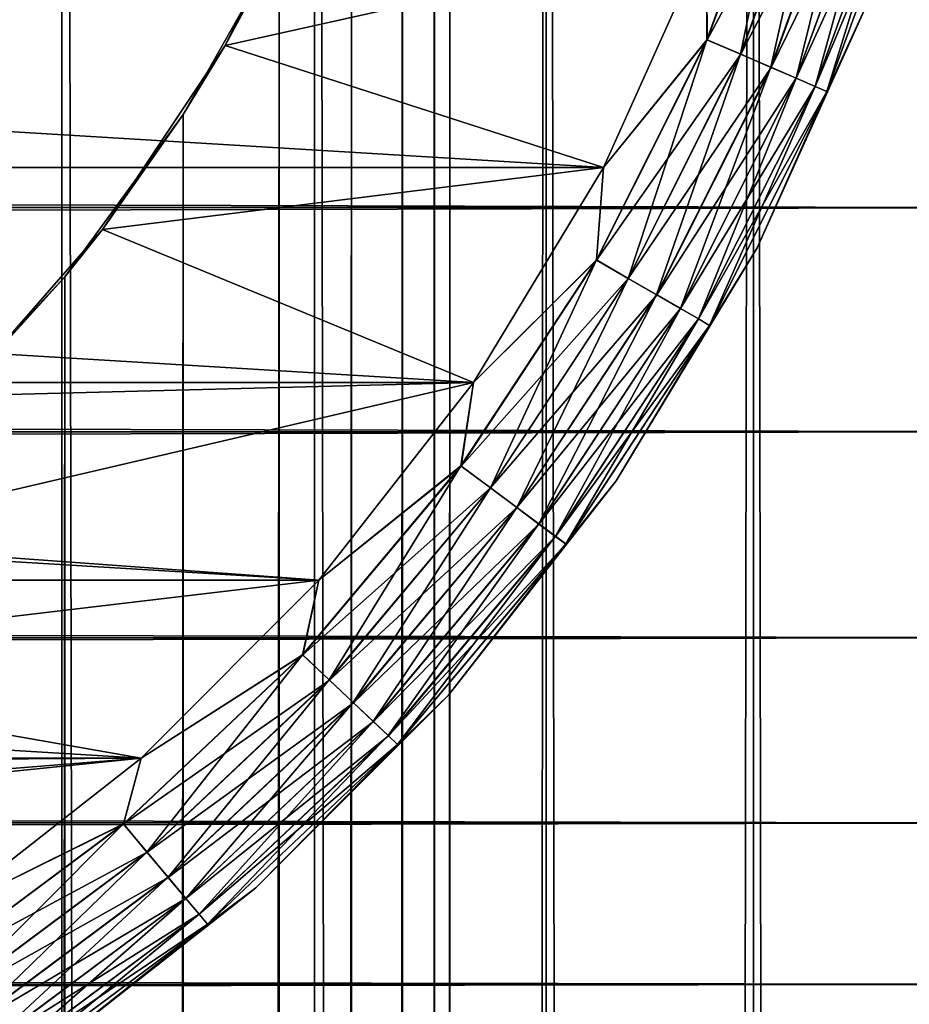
# Model space of a CAD drawing. Extents: x -265 to 265, y 0 to 747.
# Tile 279 of 292: x 257.26 to 262.39, y 709.6 to 715.27. Entities that reach past the tile are written whole.
import ezdxf

# ---------------------------------------------------------------- set-up
doc = ezdxf.new("R2010")
doc.units = 0
doc.header["$LTSCALE"] = 65.185185
for name, color, linetype in [('102', 7, 'CONTINUOUS'), ('106', 7, 'CONTINUOUS'), ('110', 7, 'CONTINUOUS'), ('4', 7, 'CONTINUOUS'), ('87', 7, 'CONTINUOUS'), ('88', 7, 'CONTINUOUS'), ('94', 7, 'CONTINUOUS'), ('97', 7, 'CONTINUOUS'), ('98', 7, 'CONTINUOUS')]:
    doc.layers.add(name, color=color, linetype=linetype)

msp = doc.modelspace()

# ---------------------------------------------------------------- linework, layer by layer
at = {"layer": '102', "color": 7, "linetype": 'CONTINUOUS'}
for points in [[(261.5109, 713.9586, -74), (262.1552, 715.3901, -74), (261.5109, 713.9586, -26), (261.5109, 713.9586, -74)], [(261.5109, 713.9586, -26), (262.1552, 715.3901, -74), (262.1552, 715.3901, -26), (261.5109, 713.9586, -26)], [(260.6988, 712.6152, -74), (261.5109, 713.9586, -74), (260.6988, 712.6152, -26), (260.6988, 712.6152, -74)], [(260.6988, 712.6152, -26), (261.5109, 713.9586, -74), (261.5109, 713.9586, -26), (260.6988, 712.6152, -26)], [(259.7306, 711.3794, -74), (260.6988, 712.6152, -74), (259.7306, 711.3794, -26), (259.7306, 711.3794, -74)], [(259.7306, 711.3794, -26), (260.6988, 712.6152, -74), (260.6988, 712.6152, -26), (259.7306, 711.3794, -26)], [(258.6206, 710.2694, -74), (259.7306, 711.3794, -74), (258.6206, 710.2694, -26), (258.6206, 710.2694, -74)], [(258.6206, 710.2694, -26), (259.7306, 711.3794, -74), (259.7306, 711.3794, -26), (258.6206, 710.2694, -26)], [(257.3848, 709.3012, -74), (258.6206, 710.2694, -74), (257.3848, 709.3012, -26), (257.3848, 709.3012, -74)], [(257.3848, 709.3012, -26), (258.6206, 710.2694, -74), (258.6206, 710.2694, -26), (257.3848, 709.3012, -26)]]:
    msp.add_3dface(points, dxfattribs=at)
at = {"layer": '106', "color": 7, "linetype": 'CONTINUOUS'}
for points in [[(261.2219, 715.1593, -74.9752), (261.2202, 715.7447, -75), (261.708, 716.4949, -74.9752), (261.2219, 715.1593, -74.9752)], [(261.2219, 715.1593, -74.9752), (261.708, 716.4949, -74.9752), (261.4162, 715.0755, -74.9014), (261.2219, 715.1593, -74.9752)], [(261.4162, 715.0755, -74.9014), (261.708, 716.4949, -74.9752), (261.9108, 716.4342, -74.9014), (261.4162, 715.0755, -74.9014)], [(261.4162, 715.0755, -74.9014), (261.9108, 716.4342, -74.9014), (261.5906, 715.0003, -74.7823), (261.4162, 715.0755, -74.9014)], [(261.5906, 715.0003, -74.7823), (261.9108, 716.4342, -74.9014), (262.0927, 716.3797, -74.7823), (261.5906, 715.0003, -74.7823)], [(261.5906, 715.0003, -74.7823), (262.0927, 716.3797, -74.7823), (261.7362, 714.9375, -74.6238), (261.5906, 715.0003, -74.7823)], [(261.7362, 714.9375, -74.6238), (262.0927, 716.3797, -74.7823), (262.2446, 716.3342, -74.6238), (261.7362, 714.9375, -74.6238)], [(261.7362, 714.9375, -74.6238), (262.2446, 716.3342, -74.6238), (261.8458, 714.8902, -74.4341), (261.7362, 714.9375, -74.6238)], [(261.8458, 714.8902, -74.4341), (262.2446, 716.3342, -74.6238), (262.3589, 716.3, -74.4341), (261.8458, 714.8902, -74.4341)], [(261.8458, 714.8902, -74.4341), (262.3589, 716.3, -74.4341), (261.9138, 714.8609, -74.2225), (261.8458, 714.8902, -74.4341)], [(261.9138, 714.8609, -74.2225), (262.3589, 716.3, -74.4341), (262.4298, 716.2787, -74.2225), (261.9138, 714.8609, -74.2225)], [(262.1552, 715.3901, -74), (261.9138, 714.8609, -74.2225), (262.4298, 716.2787, -74.2225), (262.1552, 715.3901, -74)], [(260.6255, 714.4233, -75), (261.2202, 715.7447, -75), (261.2219, 715.1593, -74.9752), (260.6255, 714.4233, -75)], [(262.1552, 715.3901, -74), (261.5109, 713.9586, -74), (261.9138, 714.8609, -74.2225), (262.1552, 715.3901, -74)], [(260.5841, 713.8893, -74.9752), (260.6255, 714.4233, -75), (261.2219, 715.1593, -74.9752), (260.5841, 713.8893, -74.9752)], [(260.5841, 713.8893, -74.9752), (261.2219, 715.1593, -74.9752), (260.7674, 713.7835, -74.9014), (260.5841, 713.8893, -74.9752)], [(260.7674, 713.7835, -74.9014), (261.2219, 715.1593, -74.9752), (261.4162, 715.0755, -74.9014), (260.7674, 713.7835, -74.9014)], [(260.7674, 713.7835, -74.9014), (261.4162, 715.0755, -74.9014), (260.9318, 713.6885, -74.7823), (260.7674, 713.7835, -74.9014)], [(260.9318, 713.6885, -74.7823), (261.4162, 715.0755, -74.9014), (261.5906, 715.0003, -74.7823), (260.9318, 713.6885, -74.7823)], [(260.9318, 713.6885, -74.7823), (261.5906, 715.0003, -74.7823), (261.0691, 713.6092, -74.6238), (260.9318, 713.6885, -74.7823)], [(261.0691, 713.6092, -74.6238), (261.5906, 715.0003, -74.7823), (261.7362, 714.9375, -74.6238), (261.0691, 713.6092, -74.6238)], [(261.0691, 713.6092, -74.6238), (261.7362, 714.9375, -74.6238), (261.1725, 713.5496, -74.4341), (261.0691, 713.6092, -74.6238)], [(261.1725, 713.5496, -74.4341), (261.7362, 714.9375, -74.6238), (261.8458, 714.8902, -74.4341), (261.1725, 713.5496, -74.4341)], [(261.1725, 713.5496, -74.4341), (261.8458, 714.8902, -74.4341), (261.2366, 713.5125, -74.2225), (261.1725, 713.5496, -74.4341)], [(261.2366, 713.5125, -74.2225), (261.8458, 714.8902, -74.4341), (261.9138, 714.8609, -74.2225), (261.2366, 713.5125, -74.2225)], [(261.5109, 713.9586, -74), (261.2366, 713.5125, -74.2225), (261.9138, 714.8609, -74.2225), (261.5109, 713.9586, -74)], [(259.8758, 713.1832, -75), (260.6255, 714.4233, -75), (260.5841, 713.8893, -74.9752), (259.8758, 713.1832, -75)], [(261.5109, 713.9586, -74), (260.6988, 712.6152, -74), (261.2366, 713.5125, -74.2225), (261.5109, 713.9586, -74)], [(259.8031, 712.7019, -74.9752), (259.8758, 713.1832, -75), (260.5841, 713.8893, -74.9752), (259.8031, 712.7019, -74.9752)], [(259.8031, 712.7019, -74.9752), (260.5841, 713.8893, -74.9752), (259.9729, 712.5755, -74.9014), (259.8031, 712.7019, -74.9752)], [(259.9729, 712.5755, -74.9014), (260.5841, 713.8893, -74.9752), (260.7674, 713.7835, -74.9014), (259.9729, 712.5755, -74.9014)], [(259.9729, 712.5755, -74.9014), (260.7674, 713.7835, -74.9014), (260.1252, 712.4621, -74.7823), (259.9729, 712.5755, -74.9014)], [(260.1252, 712.4621, -74.7823), (260.7674, 713.7835, -74.9014), (260.9318, 713.6885, -74.7823), (260.1252, 712.4621, -74.7823)], [(260.1252, 712.4621, -74.7823), (260.9318, 713.6885, -74.7823), (260.2524, 712.3674, -74.6238), (260.1252, 712.4621, -74.7823)], [(260.2524, 712.3674, -74.6238), (260.9318, 713.6885, -74.7823), (261.0691, 713.6092, -74.6238), (260.2524, 712.3674, -74.6238)], [(260.2524, 712.3674, -74.6238), (261.0691, 713.6092, -74.6238), (260.3481, 712.2961, -74.4341), (260.2524, 712.3674, -74.6238)], [(260.3481, 712.2961, -74.4341), (261.0691, 713.6092, -74.6238), (261.1725, 713.5496, -74.4341), (260.3481, 712.2961, -74.4341)], [(260.3481, 712.2961, -74.4341), (261.1725, 713.5496, -74.4341), (260.4075, 712.2519, -74.2225), (260.3481, 712.2961, -74.4341)], [(260.4075, 712.2519, -74.2225), (261.1725, 713.5496, -74.4341), (261.2366, 713.5125, -74.2225), (260.4075, 712.2519, -74.2225)], [(260.6988, 712.6152, -74), (260.4075, 712.2519, -74.2225), (261.2366, 713.5125, -74.2225), (260.6988, 712.6152, -74)], [(258.9821, 712.0425, -75), (259.8758, 713.1832, -75), (259.8031, 712.7019, -74.9752), (258.9821, 712.0425, -75)], [(258.8895, 711.6131, -74.9752), (258.9821, 712.0425, -75), (259.8031, 712.7019, -74.9752), (258.8895, 711.6131, -74.9752)], [(258.8895, 711.6131, -74.9752), (259.8031, 712.7019, -74.9752), (259.0435, 711.4679, -74.9014), (258.8895, 711.6131, -74.9752)], [(259.0435, 711.4679, -74.9014), (259.8031, 712.7019, -74.9752), (259.9729, 712.5755, -74.9014), (259.0435, 711.4679, -74.9014)], [(260.6988, 712.6152, -74), (259.7306, 711.3794, -74), (260.4075, 712.2519, -74.2225), (260.6988, 712.6152, -74)], [(259.0435, 711.4679, -74.9014), (259.9729, 712.5755, -74.9014), (259.1816, 711.3376, -74.7823), (259.0435, 711.4679, -74.9014)], [(259.1816, 711.3376, -74.7823), (259.9729, 712.5755, -74.9014), (260.1252, 712.4621, -74.7823), (259.1816, 711.3376, -74.7823)], [(259.1816, 711.3376, -74.7823), (260.1252, 712.4621, -74.7823), (259.297, 711.2288, -74.6238), (259.1816, 711.3376, -74.7823)], [(259.297, 711.2288, -74.6238), (260.1252, 712.4621, -74.7823), (260.2524, 712.3674, -74.6238), (259.297, 711.2288, -74.6238)], [(259.297, 711.2288, -74.6238), (260.2524, 712.3674, -74.6238), (259.3838, 711.1469, -74.4341), (259.297, 711.2288, -74.6238)], [(259.3838, 711.1469, -74.4341), (260.2524, 712.3674, -74.6238), (260.3481, 712.2961, -74.4341), (259.3838, 711.1469, -74.4341)], [(259.3838, 711.1469, -74.4341), (260.3481, 712.2961, -74.4341), (259.4376, 711.0961, -74.2225), (259.3838, 711.1469, -74.4341)], [(259.4376, 711.0961, -74.2225), (260.3481, 712.2961, -74.4341), (260.4075, 712.2519, -74.2225), (259.4376, 711.0961, -74.2225)], [(259.7306, 711.3794, -74), (259.4376, 711.0961, -74.2225), (260.4075, 712.2519, -74.2225), (259.7306, 711.3794, -74)], [(257.9575, 711.0179, -75), (258.9821, 712.0425, -75), (258.8895, 711.6131, -74.9752), (257.9575, 711.0179, -75)], [(257.8558, 710.6378, -74.9752), (257.9575, 711.0179, -75), (258.8895, 711.6131, -74.9752), (257.8558, 710.6378, -74.9752)], [(257.8558, 710.6378, -74.9752), (258.8895, 711.6131, -74.9752), (257.9918, 710.4757, -74.9014), (257.8558, 710.6378, -74.9752)], [(257.9918, 710.4757, -74.9014), (258.8895, 711.6131, -74.9752), (259.0435, 711.4679, -74.9014), (257.9918, 710.4757, -74.9014)], [(257.9918, 710.4757, -74.9014), (259.0435, 711.4679, -74.9014), (258.1139, 710.3302, -74.7823), (257.9918, 710.4757, -74.9014)], [(258.1139, 710.3302, -74.7823), (259.0435, 711.4679, -74.9014), (259.1816, 711.3376, -74.7823), (258.1139, 710.3302, -74.7823)], [(259.7306, 711.3794, -74), (258.6206, 710.2694, -74), (259.4376, 711.0961, -74.2225), (259.7306, 711.3794, -74)], [(258.1139, 710.3302, -74.7823), (259.1816, 711.3376, -74.7823), (258.2158, 710.2088, -74.6238), (258.1139, 710.3302, -74.7823)], [(258.2158, 710.2088, -74.6238), (259.1816, 711.3376, -74.7823), (259.297, 711.2288, -74.6238), (258.2158, 710.2088, -74.6238)], [(258.2158, 710.2088, -74.6238), (259.297, 711.2288, -74.6238), (258.2925, 710.1174, -74.4341), (258.2158, 710.2088, -74.6238)], [(258.2925, 710.1174, -74.4341), (259.297, 711.2288, -74.6238), (259.3838, 711.1469, -74.4341), (258.2925, 710.1174, -74.4341)], [(258.2925, 710.1174, -74.4341), (259.3838, 711.1469, -74.4341), (258.3401, 710.0606, -74.2225), (258.2925, 710.1174, -74.4341)], [(258.3401, 710.0606, -74.2225), (259.3838, 711.1469, -74.4341), (259.4376, 711.0961, -74.2225), (258.3401, 710.0606, -74.2225)], [(258.6206, 710.2694, -74), (258.3401, 710.0606, -74.2225), (259.4376, 711.0961, -74.2225), (258.6206, 710.2694, -74)], [(256.8167, 710.1242, -75), (257.9575, 711.0179, -75), (257.8558, 710.6378, -74.9752), (256.8167, 710.1242, -75)], [(256.7158, 709.7891, -74.9752), (256.8167, 710.1242, -75), (257.8558, 710.6378, -74.9752), (256.7158, 709.7891, -74.9752)], [(256.7158, 709.7891, -74.9752), (257.8558, 710.6378, -74.9752), (256.8321, 709.6123, -74.9014), (256.7158, 709.7891, -74.9752)], [(256.8321, 709.6123, -74.9014), (257.8558, 710.6378, -74.9752), (257.9918, 710.4757, -74.9014), (256.8321, 709.6123, -74.9014)], [(256.8321, 709.6123, -74.9014), (257.9918, 710.4757, -74.9014), (256.9364, 709.4537, -74.7823), (256.8321, 709.6123, -74.9014)], [(256.9364, 709.4537, -74.7823), (257.9918, 710.4757, -74.9014), (258.1139, 710.3302, -74.7823), (256.9364, 709.4537, -74.7823)], [(256.9364, 709.4537, -74.7823), (258.1139, 710.3302, -74.7823), (257.0236, 709.3212, -74.6238), (256.9364, 709.4537, -74.7823)], [(257.0236, 709.3212, -74.6238), (258.1139, 710.3302, -74.7823), (258.2158, 710.2088, -74.6238), (257.0236, 709.3212, -74.6238)], [(258.6206, 710.2694, -74), (257.3848, 709.3012, -74), (258.3401, 710.0606, -74.2225), (258.6206, 710.2694, -74)], [(257.0236, 709.3212, -74.6238), (258.2158, 710.2088, -74.6238), (257.0891, 709.2215, -74.4341), (257.0236, 709.3212, -74.6238)], [(257.0891, 709.2215, -74.4341), (258.2158, 710.2088, -74.6238), (258.2925, 710.1174, -74.4341), (257.0891, 709.2215, -74.4341)], [(257.0891, 709.2215, -74.4341), (258.2925, 710.1174, -74.4341), (257.1298, 709.1596, -74.2225), (257.0891, 709.2215, -74.4341)], [(257.1298, 709.1596, -74.2225), (258.2925, 710.1174, -74.4341), (258.3401, 710.0606, -74.2225), (257.1298, 709.1596, -74.2225)], [(257.3848, 709.3012, -74), (257.1298, 709.1596, -74.2225), (258.3401, 710.0606, -74.2225), (257.3848, 709.3012, -74)]]:
    msp.add_3dface(points, dxfattribs=at)
at = {"layer": '110', "color": 7, "linetype": 'CONTINUOUS'}
for points in [[(261.709, 716.4945, -25.0251), (261.2202, 715.7447, -25), (261.2229, 715.1589, -25.0251), (261.709, 716.4945, -25.0251)], [(261.709, 716.4945, -25.0251), (261.2229, 715.1589, -25.0251), (261.9117, 716.4339, -25.0991), (261.709, 716.4945, -25.0251)], [(261.9117, 716.4339, -25.0991), (261.2229, 715.1589, -25.0251), (261.4172, 715.0751, -25.0991), (261.9117, 716.4339, -25.0991)], [(261.9117, 716.4339, -25.0991), (261.4172, 715.0751, -25.0991), (262.0935, 716.3794, -25.2184), (261.9117, 716.4339, -25.0991)], [(262.0935, 716.3794, -25.2184), (261.4172, 715.0751, -25.0991), (261.5914, 715, -25.2184), (262.0935, 716.3794, -25.2184)], [(262.0935, 716.3794, -25.2184), (261.5914, 715, -25.2184), (262.2453, 716.334, -25.377), (262.0935, 716.3794, -25.2184)], [(262.2453, 716.334, -25.377), (261.5914, 715, -25.2184), (261.7369, 714.9372, -25.377), (262.2453, 716.334, -25.377)], [(262.2453, 716.334, -25.377), (261.7369, 714.9372, -25.377), (262.3594, 716.2998, -25.5669), (262.2453, 716.334, -25.377)], [(262.3594, 716.2998, -25.5669), (261.7369, 714.9372, -25.377), (261.8462, 714.89, -25.5669), (262.3594, 716.2998, -25.5669)], [(262.3594, 716.2998, -25.5669), (261.8462, 714.89, -25.5669), (262.4301, 716.2787, -25.7786), (262.3594, 716.2998, -25.5669)], [(262.4301, 716.2787, -25.7786), (261.8462, 714.89, -25.5669), (261.914, 714.8608, -25.7786), (262.4301, 716.2787, -25.7786)], [(262.1552, 715.3901, -26), (262.4301, 716.2787, -25.7786), (261.914, 714.8608, -25.7786), (262.1552, 715.3901, -26)], [(261.2202, 715.7447, -25), (260.6255, 714.4233, -25), (261.2229, 715.1589, -25.0251), (261.2202, 715.7447, -25)], [(261.5109, 713.9586, -26), (262.1552, 715.3901, -26), (261.914, 714.8608, -25.7786), (261.5109, 713.9586, -26)], [(261.2229, 715.1589, -25.0251), (260.6255, 714.4233, -25), (260.585, 713.8887, -25.0251), (261.2229, 715.1589, -25.0251)], [(261.2229, 715.1589, -25.0251), (260.585, 713.8887, -25.0251), (261.4172, 715.0751, -25.0991), (261.2229, 715.1589, -25.0251)], [(261.4172, 715.0751, -25.0991), (260.585, 713.8887, -25.0251), (260.7682, 713.783, -25.0991), (261.4172, 715.0751, -25.0991)], [(261.4172, 715.0751, -25.0991), (260.7682, 713.783, -25.0991), (261.5914, 715, -25.2184), (261.4172, 715.0751, -25.0991)], [(261.5914, 715, -25.2184), (260.7682, 713.783, -25.0991), (260.9326, 713.6881, -25.2184), (261.5914, 715, -25.2184)], [(261.5914, 715, -25.2184), (260.9326, 713.6881, -25.2184), (261.7369, 714.9372, -25.377), (261.5914, 715, -25.2184)], [(261.7369, 714.9372, -25.377), (260.9326, 713.6881, -25.2184), (261.0698, 713.6089, -25.377), (261.7369, 714.9372, -25.377)], [(261.7369, 714.9372, -25.377), (261.0698, 713.6089, -25.377), (261.8462, 714.89, -25.5669), (261.7369, 714.9372, -25.377)], [(261.8462, 714.89, -25.5669), (261.0698, 713.6089, -25.377), (261.1729, 713.5493, -25.5669), (261.8462, 714.89, -25.5669)], [(261.8462, 714.89, -25.5669), (261.1729, 713.5493, -25.5669), (261.914, 714.8608, -25.7786), (261.8462, 714.89, -25.5669)], [(261.914, 714.8608, -25.7786), (261.1729, 713.5493, -25.5669), (261.2368, 713.5124, -25.7786), (261.914, 714.8608, -25.7786)], [(261.5109, 713.9586, -26), (261.914, 714.8608, -25.7786), (261.2368, 713.5124, -25.7786), (261.5109, 713.9586, -26)], [(260.6255, 714.4233, -25), (259.8758, 713.1832, -25), (260.585, 713.8887, -25.0251), (260.6255, 714.4233, -25)], [(260.6988, 712.6152, -26), (261.5109, 713.9586, -26), (261.2368, 713.5124, -25.7786), (260.6988, 712.6152, -26)], [(260.585, 713.8887, -25.0251), (259.8758, 713.1832, -25), (259.804, 712.7012, -25.0251), (260.585, 713.8887, -25.0251)], [(260.585, 713.8887, -25.0251), (259.804, 712.7012, -25.0251), (260.7682, 713.783, -25.0991), (260.585, 713.8887, -25.0251)], [(260.7682, 713.783, -25.0991), (259.804, 712.7012, -25.0251), (259.9737, 712.5749, -25.0991), (260.7682, 713.783, -25.0991)], [(260.7682, 713.783, -25.0991), (259.9737, 712.5749, -25.0991), (260.9326, 713.6881, -25.2184), (260.7682, 713.783, -25.0991)], [(260.9326, 713.6881, -25.2184), (259.9737, 712.5749, -25.0991), (260.1259, 712.4616, -25.2184), (260.9326, 713.6881, -25.2184)], [(260.9326, 713.6881, -25.2184), (260.1259, 712.4616, -25.2184), (261.0698, 713.6089, -25.377), (260.9326, 713.6881, -25.2184)], [(261.0698, 713.6089, -25.377), (260.1259, 712.4616, -25.2184), (260.2529, 712.367, -25.377), (261.0698, 713.6089, -25.377)], [(261.0698, 713.6089, -25.377), (260.2529, 712.367, -25.377), (261.1729, 713.5493, -25.5669), (261.0698, 713.6089, -25.377)], [(261.1729, 713.5493, -25.5669), (260.2529, 712.367, -25.377), (260.3485, 712.2958, -25.5669), (261.1729, 713.5493, -25.5669)], [(261.1729, 713.5493, -25.5669), (260.3485, 712.2958, -25.5669), (261.2368, 713.5124, -25.7786), (261.1729, 713.5493, -25.5669)], [(261.2368, 713.5124, -25.7786), (260.3485, 712.2958, -25.5669), (260.4077, 712.2518, -25.7786), (261.2368, 713.5124, -25.7786)], [(260.6988, 712.6152, -26), (261.2368, 713.5124, -25.7786), (260.4077, 712.2518, -25.7786), (260.6988, 712.6152, -26)], [(259.8758, 713.1832, -25), (258.9821, 712.0425, -25), (259.804, 712.7012, -25.0251), (259.8758, 713.1832, -25)], [(259.804, 712.7012, -25.0251), (258.9821, 712.0425, -25), (258.8903, 711.6124, -25.0251), (259.804, 712.7012, -25.0251)], [(259.804, 712.7012, -25.0251), (258.8903, 711.6124, -25.0251), (259.9737, 712.5749, -25.0991), (259.804, 712.7012, -25.0251)], [(259.7306, 711.3794, -26), (260.6988, 712.6152, -26), (260.4077, 712.2518, -25.7786), (259.7306, 711.3794, -26)], [(259.9737, 712.5749, -25.0991), (258.8903, 711.6124, -25.0251), (259.0442, 711.4672, -25.0991), (259.9737, 712.5749, -25.0991)], [(259.9737, 712.5749, -25.0991), (259.0442, 711.4672, -25.0991), (260.1259, 712.4616, -25.2184), (259.9737, 712.5749, -25.0991)], [(260.1259, 712.4616, -25.2184), (259.0442, 711.4672, -25.0991), (259.1822, 711.337, -25.2184), (260.1259, 712.4616, -25.2184)], [(260.1259, 712.4616, -25.2184), (259.1822, 711.337, -25.2184), (260.2529, 712.367, -25.377), (260.1259, 712.4616, -25.2184)], [(260.2529, 712.367, -25.377), (259.1822, 711.337, -25.2184), (259.2975, 711.2283, -25.377), (260.2529, 712.367, -25.377)], [(260.2529, 712.367, -25.377), (259.2975, 711.2283, -25.377), (260.3485, 712.2958, -25.5669), (260.2529, 712.367, -25.377)], [(260.3485, 712.2958, -25.5669), (259.2975, 711.2283, -25.377), (259.3841, 711.1466, -25.5669), (260.3485, 712.2958, -25.5669)], [(260.3485, 712.2958, -25.5669), (259.3841, 711.1466, -25.5669), (260.4077, 712.2518, -25.7786), (260.3485, 712.2958, -25.5669)], [(260.4077, 712.2518, -25.7786), (259.3841, 711.1466, -25.5669), (259.4378, 711.0959, -25.7786), (260.4077, 712.2518, -25.7786)], [(259.7306, 711.3794, -26), (260.4077, 712.2518, -25.7786), (259.4378, 711.0959, -25.7786), (259.7306, 711.3794, -26)], [(258.9821, 712.0425, -25), (257.9575, 711.0179, -25), (258.8903, 711.6124, -25.0251), (258.9821, 712.0425, -25)], [(258.8903, 711.6124, -25.0251), (257.9575, 711.0179, -25), (257.8565, 710.637, -25.0251), (258.8903, 711.6124, -25.0251)], [(258.8903, 711.6124, -25.0251), (257.8565, 710.637, -25.0251), (259.0442, 711.4672, -25.0991), (258.8903, 711.6124, -25.0251)], [(259.0442, 711.4672, -25.0991), (257.8565, 710.637, -25.0251), (257.9925, 710.4749, -25.0991), (259.0442, 711.4672, -25.0991)], [(259.0442, 711.4672, -25.0991), (257.9925, 710.4749, -25.0991), (259.1822, 711.337, -25.2184), (259.0442, 711.4672, -25.0991)], [(258.6206, 710.2694, -26), (259.7306, 711.3794, -26), (259.4378, 711.0959, -25.7786), (258.6206, 710.2694, -26)], [(259.1822, 711.337, -25.2184), (257.9925, 710.4749, -25.0991), (258.1144, 710.3296, -25.2184), (259.1822, 711.337, -25.2184)], [(259.1822, 711.337, -25.2184), (258.1144, 710.3296, -25.2184), (259.2975, 711.2283, -25.377), (259.1822, 711.337, -25.2184)], [(259.2975, 711.2283, -25.377), (258.1144, 710.3296, -25.2184), (258.2163, 710.2082, -25.377), (259.2975, 711.2283, -25.377)], [(259.2975, 711.2283, -25.377), (258.2163, 710.2082, -25.377), (259.3841, 711.1466, -25.5669), (259.2975, 711.2283, -25.377)], [(259.3841, 711.1466, -25.5669), (258.2163, 710.2082, -25.377), (258.2928, 710.117, -25.5669), (259.3841, 711.1466, -25.5669)], [(259.3841, 711.1466, -25.5669), (258.2928, 710.117, -25.5669), (259.4378, 711.0959, -25.7786), (259.3841, 711.1466, -25.5669)], [(259.4378, 711.0959, -25.7786), (258.2928, 710.117, -25.5669), (258.3403, 710.0604, -25.7786), (259.4378, 711.0959, -25.7786)], [(258.6206, 710.2694, -26), (259.4378, 711.0959, -25.7786), (258.3403, 710.0604, -25.7786), (258.6206, 710.2694, -26)], [(257.9575, 711.0179, -25), (256.8167, 710.1242, -25), (257.8565, 710.637, -25.0251), (257.9575, 711.0179, -25)], [(257.8565, 710.637, -25.0251), (256.8167, 710.1242, -25), (256.7164, 709.7882, -25.0251), (257.8565, 710.637, -25.0251)], [(257.8565, 710.637, -25.0251), (256.7164, 709.7882, -25.0251), (257.9925, 710.4749, -25.0991), (257.8565, 710.637, -25.0251)], [(257.9925, 710.4749, -25.0991), (256.7164, 709.7882, -25.0251), (256.8326, 709.6115, -25.0991), (257.9925, 710.4749, -25.0991)], [(257.9925, 710.4749, -25.0991), (256.8326, 709.6115, -25.0991), (258.1144, 710.3296, -25.2184), (257.9925, 710.4749, -25.0991)], [(258.1144, 710.3296, -25.2184), (256.8326, 709.6115, -25.0991), (256.9369, 709.4529, -25.2184), (258.1144, 710.3296, -25.2184)], [(258.1144, 710.3296, -25.2184), (256.9369, 709.4529, -25.2184), (258.2163, 710.2082, -25.377), (258.1144, 710.3296, -25.2184)], [(257.3848, 709.3012, -26), (258.6206, 710.2694, -26), (258.3403, 710.0604, -25.7786), (257.3848, 709.3012, -26)], [(258.2163, 710.2082, -25.377), (256.9369, 709.4529, -25.2184), (257.024, 709.3206, -25.377), (258.2163, 710.2082, -25.377)], [(258.2163, 710.2082, -25.377), (257.024, 709.3206, -25.377), (258.2928, 710.117, -25.5669), (258.2163, 710.2082, -25.377)], [(258.2928, 710.117, -25.5669), (257.024, 709.3206, -25.377), (257.0894, 709.2211, -25.5669), (258.2928, 710.117, -25.5669)], [(258.2928, 710.117, -25.5669), (257.0894, 709.2211, -25.5669), (258.3403, 710.0604, -25.7786), (258.2928, 710.117, -25.5669)], [(258.3403, 710.0604, -25.7786), (257.0894, 709.2211, -25.5669), (257.13, 709.1594, -25.7786), (258.3403, 710.0604, -25.7786)], [(257.3848, 709.3012, -26), (258.3403, 710.0604, -25.7786), (257.13, 709.1594, -25.7786), (257.3848, 709.3012, -26)]]:
    msp.add_3dface(points, dxfattribs=at)
at = {"layer": '4', "color": 7, "linetype": 'CONTINUOUS'}
for points in [[(-263, 714.191, 16.4318), (-263, 715.5674, 15.8123), (263, 714.191, 16.4318), (-263, 714.191, 16.4318)], [(263, 714.191, 16.4318), (-263, 715.5674, 15.8123), (263, 715.5674, 15.8123), (263, 714.191, 16.4318)], [(-263, 715.5674, 39.1877), (-263, 714.191, 38.5682), (263, 715.5674, 39.1877), (-263, 715.5674, 39.1877)], [(263, 715.5674, 39.1877), (-263, 714.191, 38.5682), (263, 714.191, 38.5682), (263, 715.5674, 39.1877)], [(-263, 712.8992, 17.2127), (-263, 714.191, 16.4318), (263, 712.8992, 17.2127), (-263, 712.8992, 17.2127)], [(263, 712.8992, 17.2127), (-263, 714.191, 16.4318), (263, 714.191, 16.4318), (263, 712.8992, 17.2127)], [(-263, 714.191, 38.5682), (-263, 712.8992, 37.7873), (263, 714.191, 38.5682), (-263, 714.191, 38.5682)], [(263, 714.191, 38.5682), (-263, 712.8992, 37.7873), (263, 712.8992, 37.7873), (263, 714.191, 38.5682)], [(-263, 711.711, 18.1436), (-263, 712.8992, 17.2127), (263, 711.711, 18.1436), (-263, 711.711, 18.1436)], [(263, 711.711, 18.1436), (-263, 712.8992, 17.2127), (263, 712.8992, 17.2127), (263, 711.711, 18.1436)], [(-263, 712.8992, 37.7873), (-263, 711.711, 36.8564), (263, 712.8992, 37.7873), (-263, 712.8992, 37.7873)], [(263, 712.8992, 37.7873), (-263, 711.711, 36.8564), (263, 711.711, 36.8564), (263, 712.8992, 37.7873)], [(-263, 710.6436, 19.211), (-263, 711.711, 18.1436), (263, 710.6436, 19.211), (-263, 710.6436, 19.211)], [(263, 710.6436, 19.211), (-263, 711.711, 18.1436), (263, 711.711, 18.1436), (263, 710.6436, 19.211)], [(-263, 711.711, 36.8564), (-263, 710.6436, 35.789), (263, 711.711, 36.8564), (-263, 711.711, 36.8564)], [(263, 711.711, 36.8564), (-263, 710.6436, 35.789), (263, 710.6436, 35.789), (263, 711.711, 36.8564)], [(-263, 709.7127, 20.3992), (-263, 710.6436, 19.211), (263, 709.7127, 20.3992), (-263, 709.7127, 20.3992)], [(263, 709.7127, 20.3992), (-263, 710.6436, 19.211), (263, 710.6436, 19.211), (263, 709.7127, 20.3992)], [(-263, 710.6436, 35.789), (-263, 709.7127, 34.6008), (263, 710.6436, 35.789), (-263, 710.6436, 35.789)], [(263, 710.6436, 35.789), (-263, 709.7127, 34.6008), (263, 709.7127, 34.6008), (263, 710.6436, 35.789)], [(-263, 708.9318, 21.691), (-263, 709.7127, 20.3992), (263, 708.9318, 21.691), (-263, 708.9318, 21.691)], [(263, 708.9318, 21.691), (-263, 709.7127, 20.3992), (263, 709.7127, 20.3992), (263, 708.9318, 21.691)], [(-263, 709.7127, 34.6008), (-263, 708.9318, 33.309), (263, 709.7127, 34.6008), (-263, 709.7127, 34.6008)], [(263, 709.7127, 34.6008), (-263, 708.9318, 33.309), (263, 708.9318, 33.309), (263, 709.7127, 34.6008)]]:
    msp.add_3dface(points, dxfattribs=at)
at = {"layer": '87', "color": 7, "linetype": 'CONTINUOUS'}
for points in [[(255.9412, 1, 13.7732), (257.5, 1, 12.9904), (255.9412, 739, 13.7732), (255.9412, 1, 13.7732)], [(255.9412, 739, 13.7732), (257.5, 1, 12.9904), (257.5, 739, 12.9904), (255.9412, 739, 13.7732)], [(257.5, 1, 12.9904), (258.9574, 1, 12.0318), (257.5, 739, 12.9904), (257.5, 1, 12.9904)], [(257.5, 739, 12.9904), (258.9574, 1, 12.0318), (258.9574, 739, 12.0318), (257.5, 739, 12.9904)], [(258.9574, 1, 12.0318), (260.2936, 1, 10.9106), (258.9574, 739, 12.0318), (258.9574, 1, 12.0318)], [(258.9574, 739, 12.0318), (260.2936, 1, 10.9106), (260.2936, 739, 10.9106), (258.9574, 739, 12.0318)], [(260.2936, 1, 10.9106), (261.4907, 1, 9.6418), (260.2936, 739, 10.9106), (260.2936, 1, 10.9106)], [(260.2936, 739, 10.9106), (261.4907, 1, 9.6418), (261.4907, 739, 9.6418), (260.2936, 739, 10.9106)], [(261.4907, 1, 9.6418), (262.5323, 1, 8.2426), (261.4907, 739, 9.6418), (261.4907, 1, 9.6418)], [(261.4907, 739, 9.6418), (262.5323, 1, 8.2426), (262.5323, 739, 8.2426), (261.4907, 739, 9.6418)]]:
    msp.add_3dface(points, dxfattribs=at)
at = {"layer": '88', "color": 7, "linetype": 'CONTINUOUS'}
for points in [[(259.739, 719.538, -11.4084), (260.2936, 739, -10.9106), (259.739, 20.4621, -11.4084), (259.739, 719.538, -11.4084)], [(260.2936, 739, -10.9106), (260.2936, 1, -10.9106), (259.739, 20.4621, -11.4084), (260.2936, 739, -10.9106)], [(261.4907, 1, -9.6418), (260.2936, 1, -10.9106), (261.4907, 739, -9.6418), (261.4907, 1, -9.6418)], [(261.4907, 739, -9.6418), (260.2936, 1, -10.9106), (260.2936, 739, -10.9106), (261.4907, 739, -9.6418)], [(262.5323, 1, -8.2426), (261.4907, 1, -9.6418), (262.5323, 739, -8.2426), (262.5323, 1, -8.2426)], [(262.5323, 739, -8.2426), (261.4907, 1, -9.6418), (261.4907, 739, -9.6418), (262.5323, 739, -8.2426)], [(259.65, 718.6075, -11.4838), (259.739, 719.538, -11.4084), (259.65, 21.3925, -11.4838), (259.65, 718.6075, -11.4838)], [(259.65, 21.3925, -11.4838), (259.739, 719.538, -11.4084), (259.739, 20.4621, -11.4084), (259.65, 21.3925, -11.4838)], [(259.4652, 717.6605, -11.6366), (259.65, 718.6075, -11.4838), (259.4651, 22.3396, -11.6366), (259.4652, 717.6605, -11.6366)], [(259.4651, 22.3396, -11.6366), (259.65, 718.6075, -11.4838), (259.65, 21.3925, -11.4838), (259.4651, 22.3396, -11.6366)], [(259.1715, 716.6915, -11.8694), (259.4652, 717.6605, -11.6366), (259.1715, 23.3085, -11.8694), (259.1715, 716.6915, -11.8694)], [(259.1715, 23.3085, -11.8694), (259.4652, 717.6605, -11.6366), (259.4651, 22.3396, -11.6366), (259.1715, 23.3085, -11.8694)], [(258.7538, 715.7066, -12.1808), (259.1715, 716.6915, -11.8694), (258.7538, 24.2934, -12.1808), (258.7538, 715.7066, -12.1808)], [(258.7538, 24.2934, -12.1808), (259.1715, 716.6915, -11.8694), (259.1715, 23.3085, -11.8694), (258.7538, 24.2934, -12.1808)], [(258.2014, 714.7274, -12.5594), (258.7538, 715.7066, -12.1808), (258.2014, 25.2726, -12.5594), (258.2014, 714.7274, -12.5594)], [(258.2014, 25.2726, -12.5594), (258.7538, 715.7066, -12.1808), (258.7538, 24.2934, -12.1808), (258.2014, 25.2726, -12.5594)], [(257.5188, 713.7927, -12.9795), (258.2014, 714.7274, -12.5594), (257.5188, 26.2073, -12.9795), (257.5188, 713.7927, -12.9795)], [(257.5188, 26.2073, -12.9795), (258.2014, 714.7274, -12.5594), (258.2014, 25.2726, -12.5594), (257.5188, 26.2073, -12.9795)], [(256.7238, 712.9394, -13.4086), (257.5188, 713.7927, -12.9795), (256.7238, 27.0606, -13.4086), (256.7238, 712.9394, -13.4086)], [(256.7238, 27.0606, -13.4086), (257.5188, 713.7927, -12.9795), (257.5188, 26.2073, -12.9795), (256.7238, 27.0606, -13.4086)]]:
    msp.add_3dface(points, dxfattribs=at)
at = {"layer": '94', "color": 7, "linetype": 'CONTINUOUS'}
for points in [[(259.0078, 716.2688, -25), (258.7538, 715.7066, -12.1808), (258.4437, 715.125, -25), (259.0078, 716.2688, -25)], [(258.7538, 715.7066, -12.1808), (258.2014, 714.7274, -12.5594), (258.4437, 715.125, -25), (258.7538, 715.7066, -12.1808)], [(258.4437, 715.125, -25), (258.2014, 714.7274, -12.5594), (257.7352, 714.0646, -25), (258.4437, 715.125, -25)], [(258.2014, 714.7274, -12.5594), (257.5188, 713.7927, -12.9795), (257.7352, 714.0646, -25), (258.2014, 714.7274, -12.5594)], [(257.7352, 714.0646, -25), (257.5188, 713.7927, -12.9795), (256.8943, 713.1057, -25), (257.7352, 714.0646, -25)], [(257.5188, 713.7927, -12.9795), (256.7238, 712.9394, -13.4086), (256.8943, 713.1057, -25), (257.5188, 713.7927, -12.9795)]]:
    msp.add_3dface(points, dxfattribs=at)
at = {"layer": '97', "color": 7, "linetype": 'CONTINUOUS'}
for points in [[(259.0078, 716.2688, -25), (258.4437, 715.125, -25), (261.2202, 715.7447, -25), (259.0078, 716.2688, -25)], [(261.2202, 715.7447, -25), (258.4437, 715.125, -25), (260.6255, 714.4233, -25), (261.2202, 715.7447, -25)], [(258.4437, 715.125, -25), (257.7352, 714.0646, -25), (260.6255, 714.4233, -25), (258.4437, 715.125, -25)], [(260.6255, 714.4233, -25), (257.7352, 714.0646, -25), (259.8758, 713.1832, -25), (260.6255, 714.4233, -25)], [(257.7352, 714.0646, -25), (256.8943, 713.1057, -25), (259.8758, 713.1832, -25), (257.7352, 714.0646, -25)], [(256.8943, 713.1057, -25), (255.9354, 712.2648, -25), (259.8758, 713.1832, -25), (256.8943, 713.1057, -25)], [(259.8758, 713.1832, -25), (255.9354, 712.2648, -25), (258.9821, 712.0425, -25), (259.8758, 713.1832, -25)], [(255.9354, 712.2648, -25), (254.875, 711.5563, -25), (258.9821, 712.0425, -25), (255.9354, 712.2648, -25)], [(258.9821, 712.0425, -25), (254.875, 711.5563, -25), (257.9575, 711.0179, -25), (258.9821, 712.0425, -25)], [(254.875, 711.5563, -25), (253.7312, 710.9922, -25), (257.9575, 711.0179, -25), (254.875, 711.5563, -25)], [(252.5235, 710.5822, -25), (251.2726, 710.3334, -25), (257.9575, 711.0179, -25), (252.5235, 710.5822, -25)], [(257.9575, 711.0179, -25), (251.2726, 710.3334, -25), (256.8167, 710.1242, -25), (257.9575, 711.0179, -25)], [(253.7312, 710.9922, -25), (252.5235, 710.5822, -25), (257.9575, 711.0179, -25), (253.7312, 710.9922, -25)]]:
    msp.add_3dface(points, dxfattribs=at)
at = {"layer": '98', "color": 7, "linetype": 'CONTINUOUS'}
for points in [[(239.3745, 714.4233, -75), (238.7798, 715.7447, -75), (260.6255, 714.4233, -75), (239.3745, 714.4233, -75)], [(260.6255, 714.4233, -75), (238.7798, 715.7447, -75), (261.2202, 715.7447, -75), (260.6255, 714.4233, -75)], [(240.1242, 713.1832, -75), (239.3745, 714.4233, -75), (259.8758, 713.1832, -75), (240.1242, 713.1832, -75)], [(259.8758, 713.1832, -75), (239.3745, 714.4233, -75), (260.6255, 714.4233, -75), (259.8758, 713.1832, -75)], [(241.0179, 712.0425, -75), (240.1242, 713.1832, -75), (258.9821, 712.0425, -75), (241.0179, 712.0425, -75)], [(258.9821, 712.0425, -75), (240.1242, 713.1832, -75), (259.8758, 713.1832, -75), (258.9821, 712.0425, -75)], [(242.0425, 711.0179, -75), (241.0179, 712.0425, -75), (257.9575, 711.0179, -75), (242.0425, 711.0179, -75)], [(257.9575, 711.0179, -75), (241.0179, 712.0425, -75), (258.9821, 712.0425, -75), (257.9575, 711.0179, -75)], [(256.8167, 710.1242, -75), (242.0425, 711.0179, -75), (257.9575, 711.0179, -75), (256.8167, 710.1242, -75)]]:
    msp.add_3dface(points, dxfattribs=at)

doc.saveas('drawing.dxf')
